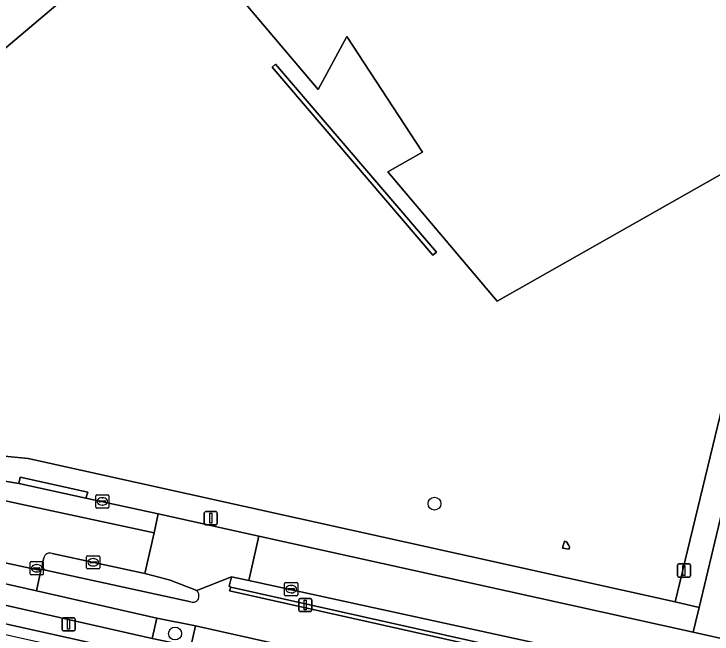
# Model space of a CAD drawing. Extents: x 162172 to 163187, y 382874 to 383685.
# Drawn here: x 162216.3 to 162269.4, y 383088.5 to 383135.6 of the extents above; entities that cross this region are included whole.
import ezdxf

# ---------------------------------------------------------------- set-up
doc = ezdxf.new("R2010")
doc.units = 0
for name, color, linetype in [('IMGEO_Boom', 7, 'Continuous'), ('IMGEO_Erf', 7, 'Continuous'), ('IMGEO_Fietspad_open', 7, 'Continuous'), ('IMGEO_Groenvoorziening', 7, 'Continuous'), ('IMGEO_Kademuur', 7, 'Continuous'), ('IMGEO_Kolk', 7, 'Continuous'), ('IMGEO_Lage_trafo', 7, 'Continuous'), ('IMGEO_Lichtmast', 7, 'Continuous'), ('IMGEO_Muur', 7, 'Continuous'), ('IMGEO_Pand', 7, 'Continuous'), ('IMGEO_Rijbaan_lokaal_open', 7, 'Continuous'), ('IMGEO_Rioolput', 7, 'Continuous'), ('IMGEO_Verkeerseiland_gesloten', 7, 'Continuous'), ('IMGEO_Verkeerseiland_open', 7, 'Continuous'), ('IMGEO_Voetpad_open', 7, 'Continuous')]:
    doc.layers.add(name, color=color, linetype=linetype)

msp = doc.modelspace()

# ---------------------------------------------------------------- linework, layer by layer
at = {"layer": 'IMGEO_Boom'}
for centre in [(162248.255, 383098.432), (162228.534, 383088.558)]:
    msp.add_circle(centre, 0.489, dxfattribs=at)
at = {"layer": 'IMGEO_Erf'}
for points in [[(162262.594, 383169.441), (162253.376, 383161.714), (162253.156, 383161.518), (162252.511, 383160.882), (162247.135, 383155.192), (162246.468, 383154.536), (162246.236, 383154.33), (162237.289, 383146.762), (162237.001, 383146.584), (162224.941, 383140.682), (162224.853, 383140.866), (162213.214, 383131.026)], [(162198.794, 383103.677), (162217.357, 383101.865), (162266.557, 383090.977), (162267.111, 383093.269), (162267.143, 383093.402), (162272.429, 383115.3)], [(162283.986, 383088.323), (162277.508, 383089.793), (162279.771, 383099.862), (162275.11, 383100.906), (162280.553, 383111.29), (162273.707, 383112.819), (162268.369, 383090.547), (162268.092, 383089.392), (162267.92, 383088.659), (162389.018, 383061.534)]]:
    msp.add_lwpolyline(points, dxfattribs=at)
for points in [[(162241.583, 383133.932), (162239.407, 383129.914), (162231.246, 383139.566), (162264.665, 383167.841), (162291.787, 383135.773), (162253.016, 383113.808), (162244.709, 383123.649), (162247.341, 383125.137)], [(162248.405, 383117.547), (162248.136, 383117.317), (162235.904, 383131.598), (162236.174, 383131.828)], [(162258.476, 383095.241), (162258.53, 383095.151), (162258.486, 383094.961), (162257.994, 383095.055), (162258.059, 383095.334), (162258.133, 383095.57), (162258.298, 383095.538)]]:
    msp.add_lwpolyline(points, close=True, dxfattribs=at)
at = {"layer": 'IMGEO_Fietspad_open'}
for points in [[(162229.733, 383090.969), (162218.694, 383093.384), (162218.334, 383093.46), (162218.317, 383093.344), (162217.995, 383091.794), (162227.143, 383089.723), (162230.078, 383089.144), (162246.168, 383085.533)], [(162314.763, 383073.543), (162267.056, 383084.129), (162265.12, 383084.559), (162232.668, 383091.813), (162232.765, 383092.075), (162232.642, 383092.164), (162232.824, 383092.867), (162230.183, 383091.83)]]:
    msp.add_lwpolyline(points, dxfattribs=at)
for centre, radius, start, end in [((162229.776, 383091.423), 0.576, 347.2173, 44.9567), ((162229.903, 383091.376), 0.441, 247.3205, 349.5409)]:
    msp.add_arc(centre, radius, start, end, dxfattribs=at)
at = {"layer": 'IMGEO_Groenvoorziening'}
msp.add_lwpolyline([(162229.721, 383087.574), (162230.078, 383089.144), (162227.143, 383089.723), (162226.797, 383088.171)], close=True, dxfattribs=at)
at = {"layer": 'IMGEO_Kademuur'}
msp.add_lwpolyline([(162187.251, 383096.286), (162183.031, 383097.321), (162182.996, 383097.146), (162186.034, 383096.464), (162186.014, 383096.385), (162187.94, 383094.645), (162313.239, 383066.765), (162380.82, 383051.66), (162568.136, 383009.792), (162569.19, 383010.669), (162569.694, 383011.088), (162569.191, 383011.677), (162567.965, 383010.651), (162541.309, 383016.586), (162313.416, 383067.527), (162188.296, 383095.38)], close=True, dxfattribs=at)
at = {"layer": 'IMGEO_Kolk'}
for p, q in [((162222.503, 383098.172), (162222.503, 383099.024)), ((162222.578, 383099.098), (162223.43, 383099.098)), ((162222.991, 383098.878), (162223.016, 383098.878)), ((162223.504, 383099.024), (162223.504, 383098.172)), ((162222.762, 383098.592), (162222.762, 383098.604)), ((162223.2, 383098.555), (162222.802, 383098.555)), ((162222.805, 383098.641), (162223.203, 383098.641)), ((162223.014, 383098.318), (162222.989, 383098.318)), ((162223.246, 383098.604), (162223.246, 383098.592)), ((162223.43, 383098.098), (162222.578, 383098.098)), ((162221.886, 383094.47), (162222.738, 383094.47)), ((162221.811, 383093.544), (162221.811, 383094.396)), ((162222.07, 383093.964), (162222.07, 383093.976)), ((162222.508, 383093.927), (162222.11, 383093.927)), ((162222.113, 383094.013), (162222.511, 383094.013)), ((162222.299, 383094.25), (162222.324, 383094.25)), ((162222.554, 383093.976), (162222.554, 383093.964)), ((162222.812, 383094.396), (162222.812, 383093.544)), ((162222.738, 383093.47), (162221.886, 383093.47)), ((162222.322, 383093.69), (162222.297, 383093.69)), ((162236.864, 383091.507), (162236.864, 383092.359)), ((162236.939, 383092.433), (162237.791, 383092.433)), ((162237.865, 383092.359), (162237.865, 383091.507)), ((162237.123, 383091.927), (162237.123, 383091.939)), ((162237.561, 383091.89), (162237.163, 383091.89)), ((162237.166, 383091.976), (162237.564, 383091.976)), ((162237.352, 383092.213), (162237.377, 383092.213)), ((162237.607, 383091.939), (162237.607, 383091.927)), ((162237.791, 383091.433), (162236.939, 383091.433)), ((162237.375, 383091.653), (162237.35, 383091.653))]:
    msp.add_line(p, q, dxfattribs=at)
for points in [[(162222.503, 383098.172), (162222.503, 383099.024)], [(162222.578, 383099.098), (162223.43, 383099.098)], [(162223.504, 383099.024), (162223.504, 383098.172)], [(162223.43, 383098.098), (162222.578, 383098.098)], [(162221.886, 383094.47), (162222.738, 383094.47)], [(162221.811, 383093.544), (162221.811, 383094.396)], [(162222.812, 383094.396), (162222.812, 383093.544)], [(162222.738, 383093.47), (162221.886, 383093.47)], [(162236.864, 383091.507), (162236.864, 383092.359)], [(162236.939, 383092.433), (162237.791, 383092.433)], [(162237.865, 383092.359), (162237.865, 383091.507)], [(162237.791, 383091.433), (162236.939, 383091.433)]]:
    msp.add_lwpolyline(points, dxfattribs=at)
for centre, radius, start, end in [((162222.58, 383099.022), 0.0765, 91.552, 178.448), ((162222.58, 383099.022), 0.0765, 91.552, 178.448), ((162223.428, 383099.022), 0.0765, 1.552, 88.448), ((162223.428, 383099.022), 0.0765, 1.552, 88.448), ((162222.58, 383098.174), 0.0765, 181.552, 268.448), ((162222.58, 383098.174), 0.0765, 181.552, 268.448), ((162222.802, 383098.601), 0.0403, 85.8775, 175.7526), ((162222.799, 383098.591), 0.0366, 178.938, 274.7102), ((162223.203, 383098.598), 0.043, 264.8664, 352.4533), ((162223.207, 383098.603), 0.0386, 1.7309, 96.639), ((162223.428, 383098.174), 0.0765, 271.552, 358.448), ((162223.428, 383098.174), 0.0765, 271.552, 358.448), ((162221.888, 383094.394), 0.0765, 91.552, 178.448), ((162221.888, 383094.394), 0.0765, 91.552, 178.448), ((162222.736, 383094.394), 0.0765, 1.552, 88.448), ((162222.736, 383094.394), 0.0765, 1.552, 88.448), ((162222.11, 383093.973), 0.0403, 85.8775, 175.7526), ((162222.107, 383093.963), 0.0366, 178.938, 274.7102), ((162222.511, 383093.97), 0.043, 264.8664, 352.4533), ((162222.515, 383093.975), 0.0386, 1.7309, 96.639), ((162221.888, 383093.546), 0.0765, 181.552, 268.448), ((162221.888, 383093.546), 0.0765, 181.552, 268.448), ((162222.736, 383093.546), 0.0765, 271.552, 358.448), ((162222.736, 383093.546), 0.0765, 271.552, 358.448), ((162236.941, 383092.357), 0.0765, 91.552, 178.448), ((162236.941, 383092.357), 0.0765, 91.552, 178.448), ((162237.789, 383092.357), 0.0765, 1.552, 88.448), ((162237.789, 383092.357), 0.0765, 1.552, 88.448), ((162237.163, 383091.936), 0.0403, 85.8775, 175.7526), ((162237.16, 383091.926), 0.0366, 178.938, 274.7102), ((162237.564, 383091.933), 0.043, 264.8664, 352.4533), ((162237.568, 383091.938), 0.0386, 1.7309, 96.639), ((162236.941, 383091.509), 0.0765, 181.552, 268.448), ((162236.941, 383091.509), 0.0765, 181.552, 268.448), ((162237.789, 383091.509), 0.0765, 271.552, 358.448), ((162237.789, 383091.509), 0.0765, 271.552, 358.448)]:
    msp.add_arc(centre, radius, start, end, dxfattribs=at)
for centre, major_axis, ratio, start_param, end_param in [((162222.99, 383098.598), (-0.387, 0.002), 0.722429, 4.712389, 7.853982), ((162223.015, 383098.598), (-0.39, 0.002), 0.717154, 1.570796, 4.712389), ((162222.298, 383093.97), (-0.387, 0.002), 0.722429, 4.712389, 7.853982), ((162222.323, 383093.97), (-0.39, 0.002), 0.717154, 1.570796, 4.712389), ((162237.351, 383091.933), (-0.387, 0.002), 0.722429, 4.712389, 7.853982), ((162237.376, 383091.933), (-0.39, 0.002), 0.717154, 1.570796, 4.712389)]:
    msp.add_ellipse(centre, major_axis=major_axis, ratio=ratio, start_param=start_param, end_param=end_param, dxfattribs=at)
at = {"layer": 'IMGEO_Lage_trafo'}
msp.add_lwpolyline([(162257.994, 383095.055), (162258.486, 383094.961), (162258.53, 383095.151), (162258.476, 383095.241), (162258.298, 383095.538), (162258.133, 383095.57), (162258.059, 383095.334)], close=True, dxfattribs=at)
at = {"layer": 'IMGEO_Lichtmast'}
for p, q in [((162230.755, 383096.922), (162230.755, 383097.722)), ((162230.755, 383097.722), (162230.755, 383096.922)), ((162230.855, 383097.822), (162231.645, 383097.822)), ((162231.645, 383097.822), (162230.855, 383097.822)), ((162231.745, 383097.722), (162231.745, 383096.922)), ((162231.745, 383096.922), (162231.745, 383097.722)), ((162231.645, 383096.822), (162230.855, 383096.822)), ((162230.855, 383096.822), (162231.645, 383096.822)), ((162266.721, 383092.953), (162266.721, 383093.753)), ((162266.721, 383093.753), (162266.721, 383092.953)), ((162266.821, 383093.853), (162267.611, 383093.853)), ((162267.611, 383093.853), (162266.821, 383093.853)), ((162267.711, 383093.753), (162267.711, 383092.953)), ((162267.711, 383092.953), (162267.711, 383093.753)), ((162267.611, 383092.853), (162266.821, 383092.853)), ((162266.821, 383092.853), (162267.611, 383092.853)), ((162237.931, 383090.33), (162237.931, 383091.13)), ((162237.931, 383091.13), (162237.931, 383090.33)), ((162238.031, 383091.23), (162238.821, 383091.23)), ((162238.821, 383091.23), (162238.031, 383091.23)), ((162238.921, 383091.13), (162238.921, 383090.33)), ((162238.921, 383090.33), (162238.921, 383091.13)), ((162238.821, 383090.23), (162238.031, 383090.23)), ((162238.031, 383090.23), (162238.821, 383090.23)), ((162219.945, 383088.861), (162219.945, 383089.661)), ((162219.945, 383089.661), (162219.945, 383088.861)), ((162220.045, 383089.761), (162220.835, 383089.761)), ((162220.835, 383089.761), (162220.045, 383089.761)), ((162220.935, 383089.661), (162220.935, 383088.861)), ((162220.935, 383088.861), (162220.935, 383089.661)), ((162220.835, 383088.761), (162220.045, 383088.761)), ((162220.045, 383088.761), (162220.835, 383088.761))]:
    msp.add_line(p, q, dxfattribs=at)
for points in [[(162231.175, 383097.697), (162231.325, 383097.697), (162231.325, 383096.947), (162231.175, 383096.947), (162231.175, 383097.697)], [(162267.141, 383093.728), (162267.291, 383093.728), (162267.291, 383092.978), (162267.141, 383092.978), (162267.141, 383093.728)], [(162238.351, 383091.105), (162238.501, 383091.105), (162238.501, 383090.355), (162238.351, 383090.355), (162238.351, 383091.105)], [(162220.365, 383089.636), (162220.515, 383089.636), (162220.515, 383088.886), (162220.365, 383088.886), (162220.365, 383089.636)]]:
    msp.add_lwpolyline(points, dxfattribs=at)
for centre, start, end in [((162230.855, 383097.722), 90, 180), ((162230.855, 383097.722), 90, 180), ((162231.645, 383097.722), 0, 90), ((162231.645, 383097.722), 360, 90), ((162230.855, 383096.922), 180, 270), ((162230.855, 383096.922), 180, 270), ((162231.645, 383096.922), 270, 0), ((162231.645, 383096.922), 270, 0), ((162266.821, 383093.753), 90, 180), ((162266.821, 383093.753), 90, 180), ((162267.611, 383093.753), 0, 90), ((162267.611, 383093.753), 360, 90), ((162266.821, 383092.953), 180, 270), ((162266.821, 383092.953), 180, 270), ((162267.611, 383092.953), 270, 0), ((162267.611, 383092.953), 270, 0), ((162238.031, 383091.13), 90, 180), ((162238.031, 383091.13), 90, 180), ((162238.821, 383091.13), 0, 90), ((162238.821, 383091.13), 360, 90), ((162238.031, 383090.33), 180, 270), ((162238.031, 383090.33), 180, 270), ((162238.821, 383090.33), 270, 0), ((162238.821, 383090.33), 270, 0), ((162220.045, 383089.661), 90, 180), ((162220.045, 383089.661), 90, 180), ((162220.835, 383089.661), 0, 90), ((162220.835, 383089.661), 360, 90), ((162220.045, 383088.861), 180, 270), ((162220.045, 383088.861), 180, 270), ((162220.835, 383088.861), 270, 0), ((162220.835, 383088.861), 270, 0)]:
    msp.add_arc(centre, 0.1, start, end, dxfattribs=at)
at = {"layer": 'IMGEO_Muur'}
msp.add_lwpolyline([(162265.179, 383084.847), (162232.765, 383092.075)], dxfattribs=at)
at = {"layer": 'IMGEO_Pand'}
for points in [[(162291.787, 383135.773), (162264.665, 383167.841), (162231.246, 383139.566), (162239.407, 383129.914), (162241.583, 383133.932), (162247.341, 383125.137), (162244.709, 383123.649), (162253.016, 383113.808)], [(162248.136, 383117.317), (162248.405, 383117.547), (162236.174, 383131.828), (162235.904, 383131.598)]]:
    msp.add_lwpolyline(points, close=True, dxfattribs=at)
at = {"layer": 'IMGEO_Rijbaan_lokaal_open'}
for points in [[(162197.321, 383102.186), (162195.897, 383102.506), (162189.133, 383104.609), (162188.748, 383103.143), (162195.335, 383101.105), (162198.162, 383100.542), (162215.513, 383098.661), (162226.936, 383096.207), (162227.247, 383097.66), (162221.749, 383098.855), (162216.642, 383099.964), (162215.426, 383100.167)], [(162205.332, 383096.128), (162202.291, 383096.632), (162199.535, 383096.903), (162187.923, 383099.429), (162187.59, 383097.945), (162197.944, 383095.668), (162199.943, 383095.39), (162202.932, 383095.011), (162204.882, 383094.672), (162210.075, 383093.579), (162213.04, 383092.915), (162217.995, 383091.794), (162218.317, 383093.344)], [(162227.41, 383092.827), (162228.172, 383092.605), (162230.183, 383091.83), (162232.824, 383092.867), (162234.142, 383092.59), (162234.912, 383095.955), (162227.247, 383097.66), (162226.936, 383096.207), (162226.245, 383093.111)], [(162265.12, 383084.559), (162265.179, 383084.847), (162232.765, 383092.075), (162232.668, 383091.813)]]:
    msp.add_lwpolyline(points, close=True, dxfattribs=at)
for points in [[(162219.178, 383094.643), (162226.245, 383093.111), (162226.936, 383096.207), (162215.513, 383098.661), (162198.162, 383100.542), (162195.335, 383101.105), (162188.748, 383103.143), (162187.923, 383099.429), (162199.535, 383096.903), (162202.291, 383096.632), (162205.332, 383096.128), (162218.317, 383093.344), (162218.334, 383093.46), (162218.694, 383093.384)], [(162411.956, 383056.427), (162396.598, 383059.833), (162392.58, 383060.778), (162392.445, 383060.806), (162389.018, 383061.534), (162267.92, 383088.659), (162234.912, 383095.955), (162234.142, 383092.59), (162256.343, 383087.743), (162265.344, 383085.659), (162267.262, 383085.257), (162369.028, 383062.601), (162385.606, 383058.831), (162387.741, 383058.335), (162387.584, 383057.578), (162396.928, 383055.458), (162397.132, 383056.208), (162398.331, 383055.984), (162434.465, 383047.898), (162434.341, 383047.118), (162442.682, 383045.253), (162442.859, 383046.021), (162536.233, 383025.143)], [(162218.452, 383093.905), (162218.553, 383094.301)]]:
    msp.add_lwpolyline(points, dxfattribs=at)
for centre, radius, start, end in [((162219.01, 383094.208), 0.466, 68.8851, 168.4899), ((162218.826, 383093.762), 0.4, 159.0713, 250.7577)]:
    msp.add_arc(centre, radius, start, end, dxfattribs=at)
at = {"layer": 'IMGEO_Rioolput'}
for p, q in [((162217.516, 383093.094), (162217.516, 383093.946)), ((162217.591, 383094.02), (162218.443, 383094.02)), ((162218.517, 383093.946), (162218.517, 383093.094)), ((162217.775, 383093.514), (162217.775, 383093.526)), ((162218.213, 383093.477), (162217.815, 383093.477)), ((162217.818, 383093.563), (162218.216, 383093.563)), ((162218.004, 383093.8), (162218.029, 383093.8)), ((162218.259, 383093.526), (162218.259, 383093.514)), ((162218.443, 383093.02), (162217.591, 383093.02)), ((162218.027, 383093.24), (162218.002, 383093.24))]:
    msp.add_line(p, q, dxfattribs=at)
for points in [[(162217.516, 383093.094), (162217.516, 383093.946)], [(162217.591, 383094.02), (162218.443, 383094.02)], [(162218.517, 383093.946), (162218.517, 383093.094)], [(162218.443, 383093.02), (162217.591, 383093.02)]]:
    msp.add_lwpolyline(points, dxfattribs=at)
for centre, radius, start, end in [((162217.593, 383093.944), 0.0765, 91.552, 178.448), ((162217.593, 383093.944), 0.0765, 91.552, 178.448), ((162218.441, 383093.944), 0.0765, 1.552, 88.448), ((162218.441, 383093.944), 0.0765, 1.552, 88.448), ((162217.815, 383093.523), 0.0403, 85.8775, 175.7526), ((162217.812, 383093.513), 0.0366, 178.938, 274.7102), ((162218.216, 383093.52), 0.043, 264.8664, 352.4533), ((162218.22, 383093.525), 0.0386, 1.7309, 96.639), ((162217.593, 383093.096), 0.0765, 181.552, 268.448), ((162217.593, 383093.096), 0.0765, 181.552, 268.448), ((162218.441, 383093.096), 0.0765, 271.552, 358.448), ((162218.441, 383093.096), 0.0765, 271.552, 358.448)]:
    msp.add_arc(centre, radius, start, end, dxfattribs=at)
for centre, major_axis, ratio, start_param, end_param in [((162218.003, 383093.52), (-0.387, 0.002), 0.722429, 4.712389, 7.853982), ((162218.028, 383093.52), (-0.39, 0.002), 0.717154, 1.570796, 4.712389)]:
    msp.add_ellipse(centre, major_axis=major_axis, ratio=ratio, start_param=start_param, end_param=end_param, dxfattribs=at)
at = {"layer": 'IMGEO_Verkeerseiland_gesloten'}
for points in [[(162230.183, 383091.83), (162228.172, 383092.605), (162227.41, 383092.827), (162226.245, 383093.111), (162219.178, 383094.643)], [(162218.553, 383094.301), (162218.452, 383093.905)], [(162218.694, 383093.384), (162229.733, 383090.969)]]:
    msp.add_lwpolyline(points, dxfattribs=at)
for centre, radius, start, end in [((162219.01, 383094.208), 0.466, 68.8851, 168.4899), ((162218.826, 383093.762), 0.4, 159.0713, 250.7577), ((162229.776, 383091.423), 0.576, 347.2173, 44.9567), ((162229.903, 383091.376), 0.441, 247.3205, 349.5409)]:
    msp.add_arc(centre, radius, start, end, dxfattribs=at)
at = {"layer": 'IMGEO_Verkeerseiland_open'}
for points in [[(162217.995, 383091.794), (162213.04, 383092.915), (162212.675, 383091.364), (162226.797, 383088.171), (162227.143, 383089.723)], [(162232.765, 383092.075), (162265.179, 383084.847), (162265.344, 383085.659), (162256.343, 383087.743), (162234.142, 383092.59), (162232.824, 383092.867), (162232.642, 383092.164)], [(162246.168, 383085.533), (162230.078, 383089.144), (162229.721, 383087.574), (162245.854, 383083.951)]]:
    msp.add_lwpolyline(points, close=True, dxfattribs=at)
at = {"layer": 'IMGEO_Voetpad_open'}
for points in [[(162213.214, 383131.026), (162224.853, 383140.866), (162224.941, 383140.682), (162237.001, 383146.584), (162237.289, 383146.762), (162246.236, 383154.33), (162246.468, 383154.536), (162247.135, 383155.192), (162252.511, 383160.882), (162253.156, 383161.518), (162253.376, 383161.714), (162262.594, 383169.441)], [(162272.429, 383115.3), (162267.143, 383093.402), (162267.111, 383093.269), (162266.557, 383090.977), (162268.369, 383090.547), (162273.707, 383112.819)], [(162188.081, 383104.918), (162189.133, 383104.609), (162195.897, 383102.506), (162197.321, 383102.186), (162215.426, 383100.167), (162216.642, 383099.964), (162216.755, 383100.445), (162221.905, 383099.311), (162221.749, 383098.855), (162227.247, 383097.66), (162234.912, 383095.955), (162267.92, 383088.659), (162268.092, 383089.392), (162268.369, 383090.547), (162266.557, 383090.977), (162217.357, 383101.865), (162198.794, 383103.677), (162196.863, 383103.866), (162195.642, 383104.595), (162189.443, 383106.471), (162189.409, 383106.367), (162189.091, 383106.472)], [(162268.969, 383078.808), (162265.957, 383079.496), (162248.782, 383083.306), (162245.854, 383083.951), (162229.721, 383087.574), (162226.797, 383088.171), (162212.675, 383091.364), (162209.776, 383092.017), (162187.371, 383096.968), (162187.59, 383097.945), (162182.725, 383099.103)], [(162178.504, 383097.198), (162178.435, 383097.059), (162178.404, 383096.912), (162178.313, 383096.478), (162179.451, 383096.231), (162182.673, 383095.535), (162182.996, 383097.146), (162183.031, 383097.321), (162187.251, 383096.286), (162188.296, 383095.38), (162313.416, 383067.527), (162541.309, 383016.586)]]:
    msp.add_lwpolyline(points, dxfattribs=at)
msp.add_lwpolyline([(162221.749, 383098.855), (162221.905, 383099.311), (162216.755, 383100.445), (162216.642, 383099.964)], close=True, dxfattribs=at)

doc.saveas('drawing.dxf')
